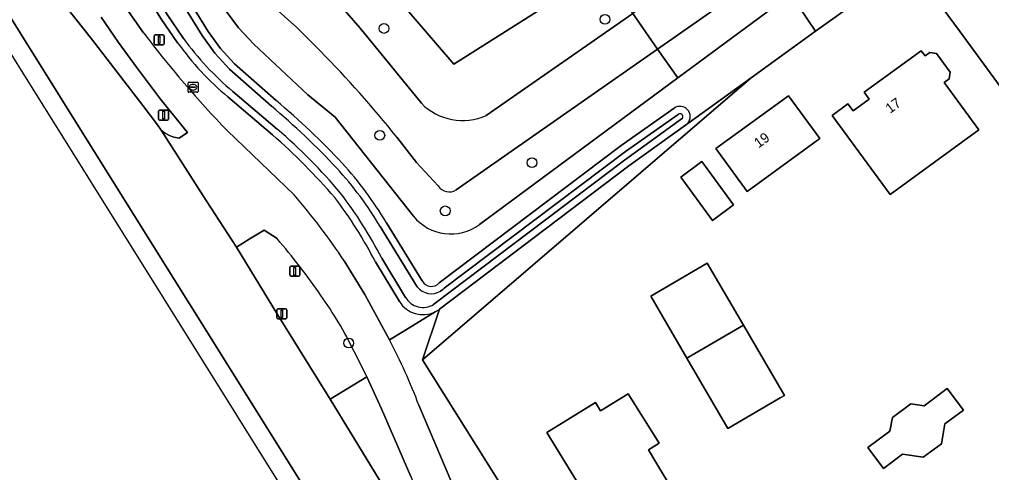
# Model space of a CAD drawing. Extents: x 157767 to 159172, y 387839 to 389425.
# Drawn here: x 158307.1 to 158404.2, y 388025.4 to 388070.6 of the extents above; entities that cross this region are included whole.
import ezdxf

# ---------------------------------------------------------------- set-up
doc = ezdxf.new("R2010")
doc.units = 0
for name, color, linetype in [('IMGEO_Berm_groen', 7, 'Continuous'), ('IMGEO_Boom', 7, 'Continuous'), ('IMGEO_Brandkraan', 7, 'Continuous'), ('IMGEO_Erf', 7, 'Continuous'), ('IMGEO_Fietspad_gesloten', 7, 'Continuous'), ('IMGEO_Groenvoorziening', 7, 'Continuous'), ('IMGEO_Lichtmast', 7, 'Continuous'), ('IMGEO_Oever', 7, 'Continuous'), ('IMGEO_Pand', 7, 'Continuous'), ('IMGEO_Pand_nummerreeks', 7, 'Continuous'), ('IMGEO_Rijbaan_regionaal_gesloten', 7, 'Continuous'), ('IMGEO_Verkeersbordpaal', 7, 'Continuous'), ('IMGEO_Verkeerseiland_groen', 7, 'Continuous'), ('IMGEO_Voetpad_open', 7, 'Continuous'), ('IMGEO_Waterloop', 7, 'Continuous')]:
    doc.layers.add(name, color=color, linetype=linetype)

msp = doc.modelspace()

# ---------------------------------------------------------------- linework, layer by layer
at = {"layer": 'IMGEO_Berm_groen'}
for points in [[(158284.447, 388130.761), (158267.054, 388157.932), (158267.593, 388158.305), (158251.677, 388184.006), (158245.465, 388193.775), (158244.861, 388196.895), (158244.443, 388200.045), (158244.365, 388201.777), (158244.402, 388202.182), (158239.306, 388199.147), (158261.497, 388163.28), (158266.953, 388154.792), (158280.022, 388132.677), (158287.415, 388120.635), (158315.068, 388075.588), (158319.468, 388069.305)], [(158322.869, 388068.315), (158321.208, 388070.752), (158284.447, 388130.761)], [(158308.615, 388075.824), (158314.258, 388068.698), (158319.396, 388062.058), (158320.866, 388060.134), (158321.212, 388059.594), (158321.551, 388059.326), (158322.112, 388059.008), (158322.488, 388058.889), (158323.01, 388058.782), (158323.856, 388059.345), (158321.148, 388062.69), (158318.771, 388065.891), (158316.944, 388068.352), (158315.23, 388070.891)], [(158332.348, 388059.132), (158327.904, 388062.917)], [(158327.864, 388059.51), (158334.511, 388053.133)], [(158339.518, 388046.526), (158341.582, 388043.186), (158343.455, 388039.736), (158344.052, 388038.631), (158345.496, 388039.519), (158348.613, 388041.434)], [(158345.044, 388042.479), (158342.645, 388046.437)], [(158348.613, 388041.434), (158345.496, 388039.519), (158344.052, 388038.631)], [(158347.36, 388036.66), (158349.056, 388041.707)], [(158346.988, 388032.11), (158351.304, 388021.92), (158353.257, 388016.869), (158355.265, 388012.187), (158356.096, 388011.587), (158357.419, 388011.256), (158359.167, 388011.114), (158360.678, 388011.634), (158362.458, 388012.624), (158347.36, 388036.66)], [(158346.166, 388024.99), (158343.238, 388031.743), (158341.771, 388034.966), (158338.107, 388032.717), (158344.205, 388022.734), (158348.667, 388013.632), (158348.975, 388013.341)]]:
    msp.add_lwpolyline(points, dxfattribs=at)
for centre, radius, start, end in [((158405.315, 388134.394), 107.732, 217.16961, 224.0349), ((158346.666, 388085.464), 29.332, 215.77869, 230.23588), ((158291.894, 388012.742), 61.551, 40.6599, 48.91003), ((158285.784, 388011.005), 64.413, 33.46654, 40.84553), ((158303.638, 388026.227), 43.932, 27.38954, 37.29684), ((158347.399, 388043.906), 2.754, 211.21371, 296.14632), ((158347.4, 388043.899), 2.747, 296.20876, 307.07838), ((158292.948, 388011.7), 57.766, 20.69018, 27.78796)]:
    msp.add_arc(centre, radius, start, end, dxfattribs=at)
at = {"layer": 'IMGEO_Boom'}
for centre in [(158365.586, 388070.654), (158343.494, 388069.745), (158343.081, 388059.068), (158358.289, 388056.342), (158349.62, 388051.525), (158339.978, 388038.324)]:
    msp.add_circle(centre, 0.489, dxfattribs=at)
at = {"layer": 'IMGEO_Brandkraan'}
for p, q in [((158323.91, 388063.452), (158323.91, 388064.304)), ((158323.985, 388064.378), (158324.837, 388064.378)), ((158324.169, 388063.872), (158324.169, 388063.884)), ((158324.607, 388063.835), (158324.209, 388063.835)), ((158324.212, 388063.921), (158324.61, 388063.921)), ((158324.421, 388063.598), (158324.396, 388063.598)), ((158324.398, 388064.158), (158324.423, 388064.158)), ((158324.653, 388063.884), (158324.653, 388063.872)), ((158324.911, 388064.304), (158324.911, 388063.452)), ((158324.837, 388063.378), (158323.985, 388063.378))]:
    msp.add_line(p, q, dxfattribs=at)
for points in [[(158323.91, 388063.452), (158323.91, 388064.304)], [(158323.985, 388064.378), (158324.837, 388064.378)], [(158324.911, 388064.304), (158324.911, 388063.452)], [(158324.837, 388063.378), (158323.985, 388063.378)]]:
    msp.add_lwpolyline(points, dxfattribs=at)
for centre, radius, start, end in [((158323.987, 388064.302), 0.0765, 91.55205, 178.44795), ((158323.987, 388064.302), 0.0765, 91.55205, 178.44795), ((158324.209, 388063.881), 0.0403, 85.87752, 175.75265), ((158324.206, 388063.871), 0.0366, 178.93798, 274.71019), ((158324.61, 388063.878), 0.043, 264.86636, 352.45326), ((158324.614, 388063.883), 0.0386, 1.73085, 96.63898), ((158324.835, 388064.302), 0.0765, 1.55205, 88.44795), ((158324.835, 388064.302), 0.0765, 1.55205, 88.44795), ((158323.987, 388063.454), 0.0765, 181.55205, 268.44795), ((158323.987, 388063.454), 0.0765, 181.55205, 268.44795), ((158324.835, 388063.454), 0.0765, 271.55205, 358.44795), ((158324.835, 388063.454), 0.0765, 271.55205, 358.44795)]:
    msp.add_arc(centre, radius, start, end, dxfattribs=at)
for centre, major_axis, ratio, start_param, end_param in [((158324.397, 388063.878), (-0.387, 0.002), 0.722429, 4.712389, 7.853982), ((158324.422, 388063.878), (-0.39, 0.002), 0.717154, 1.570796, 4.712389)]:
    msp.add_ellipse(centre, major_axis=major_axis, ratio=ratio, start_param=start_param, end_param=end_param, dxfattribs=at)
at = {"layer": 'IMGEO_Erf'}
for points in [[(158401.091, 388069.402), (158397.502, 388074.3)], [(158391.002, 388072.621), (158386.634, 388069.473), (158380.196, 388064.831), (158347.36, 388036.66), (158362.458, 388012.624), (158363.916, 388010.303), (158366.166, 388006.72), (158369.284, 388008.484), (158367.637, 388011.156), (158375.48, 388015.988), (158378.849, 388010.676), (158376.257, 388009.033), (158379.47, 388003.965), (158376.609, 388002.185), (158381.757, 388001.103), (158382.595, 388000.747), (158383.581, 388000), (158384.921, 387998.535), (158386.981, 387995.22), (158387.776, 387993.732)], [(158382.802, 387980.241), (158380.487, 387979.276), (158379.876, 387979.021), (158383.679, 387973.511), (158386.626, 387969.24), (158394.403, 387957.97), (158412.383, 387968.073), (158417.684, 387971.05), (158428.795, 387977.293), (158429.92, 387977.925), (158434.455, 387980.473), (158440.859, 387984.071), (158441.223, 387984.276), (158446.112, 387987.022), (158456.939, 387993.105), (158451.954, 388000), (158401.091, 388069.402)]]:
    msp.add_lwpolyline(points, dxfattribs=at)
for points in [[(158388.304, 388061.064), (158389.882, 388062.21), (158390.395, 388061.508), (158392.013, 388062.683), (158391.5, 388063.386), (158397.204, 388067.529), (158397.586, 388067.003), (158398.072, 388067.356), (158398.74, 388067.237), (158400.086, 388065.387), (158399.994, 388064.714), (158399.509, 388064.361), (158402.963, 388059.615), (158394.084, 388053.15)], [(158379.808, 388053.471), (158376.678, 388057.748), (158383.944, 388063.024), (158387.076, 388058.761)], [(158376.333, 388050.58), (158373.167, 388054.905), (158375.282, 388056.453), (158378.448, 388052.128)], [(158383.532, 388033.087), (158383.107, 388032.839), (158377.882, 388029.79), (158373.782, 388036.815), (158370.164, 388043.014), (158375.814, 388046.311), (158379.432, 388040.112)], [(158401.419, 388031.615), (158399.578, 388030.248), (158399.221, 388028.261), (158397.41, 388026.921), (158395.338, 388027.214), (158393.421, 388025.79), (158391.864, 388027.887), (158394.074, 388029.527), (158394.316, 388030.873), (158396.179, 388032.251), (158397.486, 388032.066), (158399.806, 388033.788)], [(158374.757, 388019.68), (158372.308, 388018.195), (158369.622, 388016.566), (158368.792, 388017.933), (158364.696, 388015.448), (158362.455, 388019.143), (158361.741, 388018.71), (158360.122, 388021.379), (158360.797, 388021.788), (158360.454, 388022.354), (158363.126, 388023.975), (158359.773, 388029.4), (158364.63, 388032.402), (158365.156, 388031.552), (158367.924, 388033.265), (158370.993, 388028.308), (158369.924, 388027.647), (158370.67, 388026.418), (158372.54, 388023.336)]]:
    msp.add_lwpolyline(points, close=True, dxfattribs=at)
at = {"layer": 'IMGEO_Fietspad_gesloten'}
for points in [[(158319.468, 388069.305), (158315.068, 388075.588)], [(158315.23, 388070.891), (158316.944, 388068.352), (158318.771, 388065.891), (158321.148, 388062.69), (158323.856, 388059.345), (158323.01, 388058.782), (158322.488, 388058.889), (158322.112, 388059.008), (158321.551, 388059.326), (158321.212, 388059.594), (158325.725, 388052.558), (158328.755, 388047.903), (158330.036, 388048.685), (158331.533, 388049.616), (158332.808, 388048.755)], [(158334.511, 388053.133), (158327.864, 388059.51)], [(158344.052, 388038.631), (158343.455, 388039.736), (158341.582, 388043.186), (158339.518, 388046.526)], [(158340.514, 388037.486), (158341.063, 388036.409), (158341.771, 388034.966), (158343.238, 388031.743), (158346.166, 388024.99), (158348.022, 388020.44), (158351.304, 388021.92), (158346.988, 388032.11)]]:
    msp.add_lwpolyline(points, dxfattribs=at)
for centre, radius, start, end in [((158405.315, 388134.394), 107.732, 217.16961, 224.0349), ((158285.784, 388011.005), 64.413, 33.46654, 40.84553), ((158280.049, 388003.459), 69.536, 34.72985, 40.64772), ((158305.39, 388020.415), 39.052, 25.92055, 35.46563), ((158292.948, 388011.7), 57.766, 20.69018, 27.78796)]:
    msp.add_arc(centre, radius, start, end, dxfattribs=at)
at = {"layer": 'IMGEO_Groenvoorziening'}
for points in [[(158271.655, 388154.023), (158267.593, 388158.305), (158267.054, 388157.932), (158284.447, 388130.761), (158286.875, 388132.424), (158325.934, 388069.445), (158327.152, 388067.75), (158328.562, 388066.211), (158332.728, 388062.537)], [(158347.234, 388062.271), (158341.104, 388069.79), (158337.556, 388073.906), (158333.827, 388077.859), (158314.319, 388101.053), (158309.818, 388107.137), (158307.927, 388110.098), (158301.736, 388121.069), (158297.213, 388128.322), (158292.458, 388137.046), (158287.016, 388147.712)], [(158287.016, 388147.712), (158292.458, 388137.046), (158297.213, 388128.322), (158301.736, 388121.069), (158307.927, 388110.098), (158309.818, 388107.137), (158314.319, 388101.053), (158333.827, 388077.859), (158337.556, 388073.906), (158341.104, 388069.79), (158347.234, 388062.271)], [(158286.561, 388136.843), (158289.953, 388131.839), (158293.136, 388126.699), (158301.08, 388113.009), (158313.126, 388093.618), (158318.757, 388085.938), (158320.39, 388083.38), (158325.537, 388074.478), (158328.972, 388069.8), (158330.492, 388068.167), (158335.889, 388063.117), (158338.614, 388060.872), (158346.437, 388051.006)], [(158346.437, 388051.006), (158338.614, 388060.872), (158335.889, 388063.117), (158330.492, 388068.167), (158328.972, 388069.8), (158325.537, 388074.478), (158320.39, 388083.38), (158318.757, 388085.938), (158313.126, 388093.618), (158301.08, 388113.009), (158293.136, 388126.699)], [(158330.962, 388088.59), (158333.507, 388085.911), (158350.496, 388066.183), (158365.326, 388075.614), (158377.164, 388083.143), (158379.01, 388084.302), (158383.223, 388086.996), (158372.225, 388104.53), (158369.982, 388103.101), (158358.524, 388095.802), (158356.827, 388098.636), (158356.136, 388099.156), (158355.666, 388099.182), (158355.224, 388099.018), (158344.299, 388092.11)], [(158353.723, 388061.057), (158368.386, 388071.226), (158365.326, 388075.614), (158350.496, 388066.183), (158333.507, 388085.911), (158330.962, 388088.59)], [(158373.869, 388060.269), (158380.196, 388064.831), (158386.634, 388069.473), (158385.035, 388071.85), (158386.781, 388073.304), (158387.112, 388074.387), (158387.225, 388080.617), (158383.223, 388086.996), (158379.01, 388084.302)], [(158378.055, 388077.932), (158368.386, 388071.226), (158370.848, 388067.695), (158380.251, 388074.271)], [(158380.251, 388074.271), (158370.848, 388067.695), (158372.861, 388064.809), (158385.075, 388073.831)], [(158397.502, 388074.3), (158401.091, 388069.402), (158451.954, 388000), (158456.939, 387993.105), (158446.112, 387987.022), (158447.36, 387985.313), (158457.689, 387991.786), (158457.849, 387991.886), (158460.57, 387993.592), (158465.288, 387996.548), (158465.702, 387998.489), (158466.076, 387999.127), (158465.788, 387999.508), (158466.576, 388000), (158491.418, 388015.506), (158491.676, 388015.085), (158492.436, 388015.21), (158493.903, 388014.841), (158494.888, 388015.068), (158495.355, 388015.351)], [(158385.075, 388073.831), (158372.861, 388064.809), (158353.035, 388050.166)], [(158332.324, 388072.053), (158334.801, 388069.831), (158337.143, 388067.466)], [(158337.143, 388067.466), (158334.801, 388069.831), (158332.324, 388072.053)], [(158350.722, 388053.621), (158370.848, 388067.695), (158368.386, 388071.226), (158353.723, 388061.057)], [(158353.035, 388050.166), (158372.861, 388064.809), (158370.848, 388067.695), (158350.722, 388053.621)], [(158349.028, 388044.348), (158367.205, 388058.055), (158372.51, 388061.791)], [(158344.777, 388058.894), (158346.761, 388056.364), (158348.925, 388054.012)], [(158348.925, 388054.012), (158346.761, 388056.364), (158344.777, 388058.894)], [(158343.748, 388050.347), (158347.32, 388044.529)]]:
    msp.add_lwpolyline(points, dxfattribs=at)
msp.add_lwpolyline([(158380.196, 388064.831), (158373.869, 388060.269), (158367.963, 388056.011), (158349.056, 388041.707), (158347.36, 388036.66)], close=True, dxfattribs=at)
for centre, radius, start, end in [((158260.263, 387991.313), 108.212, 38.64719, 44.72767), ((158260.263, 387991.313), 108.212, 38.64719, 44.72767), ((158284.903, 388005.499), 74.435, 43.01767, 50.02135), ((158351.361, 388066.382), 5.825, 224.88584, 293.9207), ((158351.361, 388066.382), 5.825, 224.88584, 293.9207), ((158373.084, 388060.936), 1.03, 319.65922, 123.86437), ((158312.685, 388031.809), 36.174, 30.8277, 42.5683), ((158350.024, 388054.738), 1.317, 213.45335, 301.99593), ((158350.024, 388054.738), 1.317, 213.45335, 301.99593), ((158350.173, 388054.016), 4.798, 218.86135, 306.62791), ((158350.173, 388054.016), 4.798, 218.86135, 306.62791), ((158348.235, 388045.018), 1.038, 208.1157, 319.78597)]:
    msp.add_arc(centre, radius, start, end, dxfattribs=at)
at = {"layer": 'IMGEO_Lichtmast'}
for p, q in [((158332.797, 388040.838), (158332.797, 388041.638)), ((158332.797, 388041.638), (158332.797, 388040.838)), ((158332.897, 388041.738), (158333.687, 388041.738)), ((158333.687, 388041.738), (158332.897, 388041.738)), ((158333.787, 388041.638), (158333.787, 388040.838)), ((158333.787, 388040.838), (158333.787, 388041.638)), ((158333.687, 388040.738), (158332.897, 388040.738)), ((158332.897, 388040.738), (158333.687, 388040.738))]:
    msp.add_line(p, q, dxfattribs=at)
msp.add_lwpolyline([(158333.217, 388041.613), (158333.367, 388041.613), (158333.367, 388040.863), (158333.217, 388040.863), (158333.217, 388041.613)], dxfattribs=at)
for centre, start, end in [((158332.897, 388041.638), 90, 180), ((158332.897, 388041.638), 90, 180), ((158333.687, 388041.638), 0, 90), ((158333.687, 388041.638), 360, 90), ((158332.897, 388040.838), 180, 270), ((158332.897, 388040.838), 180, 270), ((158333.687, 388040.838), 270, 0), ((158333.687, 388040.838), 270, 0)]:
    msp.add_arc(centre, 0.1, start, end, dxfattribs=at)
at = {"layer": 'IMGEO_Oever'}
for points in [[(158286.875, 388132.424), (158284.447, 388130.761), (158321.208, 388070.752), (158322.869, 388068.315)], [(158332.728, 388062.537), (158328.562, 388066.211), (158327.152, 388067.75), (158325.934, 388069.445), (158286.875, 388132.424)], [(158323.456, 388068.755), (158321.823, 388071.15), (158285.435, 388130.55), (158286.656, 388131.386), (158325.325, 388069.038), (158326.582, 388067.287), (158328.048, 388065.687), (158332.242, 388061.989)], [(158327.904, 388062.917), (158332.348, 388059.132)], [(158332.836, 388059.678), (158328.393, 388063.462)], [(158372.51, 388061.791), (158367.205, 388058.055), (158349.028, 388044.348)], [(158373.34, 388060.791), (158367.528, 388056.6), (158348.628, 388042.302), (158348.456, 388042.184)], [(158349.153, 388043.501), (158349.386, 388043.67), (158349.511, 388043.794), (158367.637, 388057.463), (158372.9, 388061.169)], [(158349.056, 388041.707), (158367.963, 388056.011), (158373.869, 388060.269)], [(158347.32, 388044.529), (158343.748, 388050.347)], [(158343.131, 388049.952), (158346.827, 388043.941)], [(158342.645, 388046.437), (158345.044, 388042.479)], [(158345.655, 388042.884), (158343.276, 388046.809)]]:
    msp.add_lwpolyline(points, dxfattribs=at)
for centre, radius, start, end in [((158346.839, 388085.616), 28.828, 215.79504, 230.21883), ((158346.666, 388085.464), 29.332, 215.77869, 230.23588), ((158284.886, 388005.494), 73.718, 43.01875, 50.02899), ((158284.903, 388005.499), 74.435, 43.01767, 50.02135), ((158373.084, 388060.936), 1.03, 319.65922, 123.86437), ((158373.083, 388060.936), 0.296, 330.54319, 128.12566), ((158291.894, 388012.742), 61.551, 40.6599, 48.91003), ((158297.34, 388018.127), 54.649, 40.0726, 49.4941), ((158312.685, 388031.809), 36.174, 30.8277, 42.5683), ((158312.539, 388031.693), 35.627, 30.83039, 42.55352), ((158303.753, 388026.321), 44.518, 27.40115, 37.31387), ((158303.638, 388026.227), 43.932, 27.38954, 37.29684), ((158348.235, 388045.018), 1.038, 208.1157, 319.78597), ((158348.24, 388045.042), 1.792, 217.93742, 300.63891), ((158347.399, 388043.906), 2.754, 211.21371, 296.14632), ((158347.401, 388043.915), 2.027, 210.56386, 301.37328), ((158347.4, 388043.899), 2.747, 296.20876, 307.07838)]:
    msp.add_arc(centre, radius, start, end, dxfattribs=at)
at = {"layer": 'IMGEO_Pand'}
for points in [[(158389.882, 388062.21), (158388.304, 388061.064), (158394.084, 388053.15), (158402.963, 388059.615), (158399.509, 388064.361), (158399.994, 388064.714), (158400.086, 388065.387), (158398.74, 388067.237), (158398.072, 388067.356), (158397.586, 388067.003), (158397.204, 388067.529), (158391.5, 388063.386), (158392.013, 388062.683), (158390.395, 388061.508)], [(158387.076, 388058.761), (158383.944, 388063.024), (158376.678, 388057.748), (158379.808, 388053.471)], [(158373.167, 388054.905), (158376.333, 388050.58), (158378.448, 388052.128), (158375.282, 388056.453)], [(158373.782, 388036.815), (158379.432, 388040.112), (158375.814, 388046.311), (158370.164, 388043.014)], [(158379.432, 388040.112), (158373.782, 388036.815), (158377.882, 388029.79), (158383.107, 388032.839), (158383.532, 388033.087)], [(158391.864, 388027.887), (158393.421, 388025.79), (158395.338, 388027.214), (158397.41, 388026.921), (158399.221, 388028.261), (158399.578, 388030.248), (158401.419, 388031.615), (158399.806, 388033.788), (158397.486, 388032.066), (158396.179, 388032.251), (158394.316, 388030.873), (158394.074, 388029.527)], [(158372.54, 388023.336), (158370.67, 388026.418), (158369.924, 388027.647), (158370.993, 388028.308), (158367.924, 388033.265), (158365.156, 388031.552), (158364.63, 388032.402), (158359.773, 388029.4), (158363.126, 388023.975), (158360.454, 388022.354), (158360.797, 388021.788), (158360.122, 388021.379), (158361.741, 388018.71), (158362.455, 388019.143), (158364.696, 388015.448), (158368.792, 388017.933), (158369.622, 388016.566), (158372.308, 388018.195), (158374.757, 388019.68)]]:
    msp.add_lwpolyline(points, close=True, dxfattribs=at)
at = {"layer": 'IMGEO_Rijbaan_regionaal_gesloten'}
msp.add_lwpolyline([(158451.495, 387844.239), (158452.803, 387845.02), (158451.525, 387846.948), (158442.147, 387860.938), (158426.868, 387883.332), (158408.412, 387910.456), (158399.457, 387923.695), (158386.757, 387942.891), (158379.772, 387953.65), (158360.952, 387983.276), (158344.038, 388010.284), (158333.452, 388027.227), (158314.654, 388057.246), (158299.748, 388081.131), (158276.299, 388118.666), (158263.511, 388139.131), (158246.505, 388166.455), (158235.872, 388183.535), (158227.894, 388196.396), (158226.486, 388195.55), (158248.484, 388159.503), (158365.233, 387972.762)], close=True, dxfattribs=at)
for points in [[(158344.205, 388022.734), (158338.107, 388032.717), (158337.771, 388033.267), (158332.851, 388041.162), (158328.755, 388047.903), (158325.725, 388052.558), (158321.212, 388059.594), (158320.866, 388060.134), (158319.396, 388062.058), (158314.258, 388068.698), (158308.615, 388075.824), (158303.622, 388082.558), (158299.296, 388088.955), (158293.547, 388097.926), (158289.422, 388105.178), (158287.382, 388107.215), (158278.58, 388121.287), (158245.322, 388174.532)], [(158246.505, 388166.455), (158263.511, 388139.131), (158276.299, 388118.666), (158299.748, 388081.131), (158314.654, 388057.246), (158333.452, 388027.227), (158344.038, 388010.284), (158360.952, 387983.276), (158379.772, 387953.65), (158386.757, 387942.891), (158399.457, 387923.695), (158408.412, 387910.456), (158426.868, 387883.332), (158442.147, 387860.938), (158451.525, 387846.948), (158452.803, 387845.02), (158456.206, 387847.053), (158455.2, 387848.498), (158450.464, 387855.42)]]:
    msp.add_lwpolyline(points, dxfattribs=at)
at = {"layer": 'IMGEO_Verkeersbordpaal'}
for p, q in [((158320.531, 388068.204), (158320.531, 388069.004)), ((158320.531, 388069.004), (158320.531, 388068.204)), ((158320.631, 388069.104), (158321.421, 388069.104)), ((158321.421, 388069.104), (158320.631, 388069.104)), ((158321.521, 388069.004), (158321.521, 388068.204)), ((158321.521, 388068.204), (158321.521, 388069.004)), ((158321.421, 388068.104), (158320.631, 388068.104)), ((158320.631, 388068.104), (158321.421, 388068.104)), ((158320.974, 388060.698), (158320.974, 388061.498)), ((158320.974, 388061.498), (158320.974, 388060.698)), ((158321.074, 388061.598), (158321.864, 388061.598)), ((158321.864, 388061.598), (158321.074, 388061.598)), ((158321.964, 388061.498), (158321.964, 388060.698)), ((158321.964, 388060.698), (158321.964, 388061.498)), ((158321.864, 388060.598), (158321.074, 388060.598)), ((158321.074, 388060.598), (158321.864, 388060.598)), ((158334.08, 388045.096), (158334.08, 388045.896)), ((158334.08, 388045.896), (158334.08, 388045.096)), ((158334.18, 388045.996), (158334.97, 388045.996)), ((158334.97, 388045.996), (158334.18, 388045.996)), ((158335.07, 388045.896), (158335.07, 388045.096)), ((158335.07, 388045.096), (158335.07, 388045.896)), ((158334.97, 388044.996), (158334.18, 388044.996)), ((158334.18, 388044.996), (158334.97, 388044.996))]:
    msp.add_line(p, q, dxfattribs=at)
for points in [[(158320.951, 388068.979), (158321.101, 388068.979), (158321.101, 388068.229), (158320.951, 388068.229), (158320.951, 388068.979)], [(158321.394, 388061.473), (158321.544, 388061.473), (158321.544, 388060.723), (158321.394, 388060.723), (158321.394, 388061.473)], [(158334.5, 388045.871), (158334.65, 388045.871), (158334.65, 388045.121), (158334.5, 388045.121), (158334.5, 388045.871)]]:
    msp.add_lwpolyline(points, dxfattribs=at)
for centre, start, end in [((158320.631, 388069.004), 90, 180), ((158320.631, 388069.004), 90, 180), ((158321.421, 388069.004), 0, 90), ((158321.421, 388069.004), 360, 90), ((158320.631, 388068.204), 180, 270), ((158320.631, 388068.204), 180, 270), ((158321.421, 388068.204), 270, 0), ((158321.421, 388068.204), 270, 0), ((158321.074, 388061.498), 90, 180), ((158321.074, 388061.498), 90, 180), ((158321.074, 388060.698), 180, 270), ((158321.074, 388060.698), 180, 270), ((158321.864, 388061.498), 0, 90), ((158321.864, 388061.498), 360, 90), ((158321.864, 388060.698), 270, 0), ((158321.864, 388060.698), 270, 0), ((158334.18, 388045.896), 90, 180), ((158334.18, 388045.896), 90, 180), ((158334.97, 388045.896), 0, 90), ((158334.97, 388045.896), 360, 90), ((158334.18, 388045.096), 180, 270), ((158334.18, 388045.096), 180, 270), ((158334.97, 388045.096), 270, 0), ((158334.97, 388045.096), 270, 0)]:
    msp.add_arc(centre, 0.1, start, end, dxfattribs=at)
at = {"layer": 'IMGEO_Verkeerseiland_groen'}
msp.add_lwpolyline([(158332.808, 388048.755), (158331.533, 388049.616), (158330.036, 388048.685), (158328.755, 388047.903), (158332.851, 388041.162), (158337.771, 388033.267), (158338.107, 388032.717), (158341.771, 388034.966), (158341.063, 388036.409), (158340.514, 388037.486)], dxfattribs=at)
for centre, radius, start, end in [((158280.049, 388003.459), 69.536, 34.72985, 40.64772), ((158305.39, 388020.415), 39.052, 25.92055, 35.46563)]:
    msp.add_arc(centre, radius, start, end, dxfattribs=at)
at = {"layer": 'IMGEO_Voetpad_open'}
msp.add_lwpolyline([(158384.681, 388090.324), (158374.863, 388106.162), (158372.225, 388104.53), (158383.223, 388086.996), (158387.225, 388080.617), (158387.112, 388074.387), (158386.781, 388073.304), (158385.035, 388071.85), (158386.634, 388069.473), (158391.002, 388072.621), (158391.158, 388079.86), (158386.747, 388087.005)], close=True, dxfattribs=at)
at = {"layer": 'IMGEO_Waterloop'}
for points in [[(158332.242, 388061.989), (158328.048, 388065.687), (158326.582, 388067.287), (158325.325, 388069.038), (158286.656, 388131.386), (158285.435, 388130.55), (158321.823, 388071.15), (158323.456, 388068.755)], [(158328.393, 388063.462), (158332.836, 388059.678)], [(158348.456, 388042.184), (158348.628, 388042.302), (158367.528, 388056.6), (158373.34, 388060.791)], [(158372.9, 388061.169), (158367.637, 388057.463), (158349.511, 388043.794), (158349.386, 388043.67), (158349.153, 388043.501)], [(158346.827, 388043.941), (158343.131, 388049.952)], [(158343.276, 388046.809), (158345.655, 388042.884)]]:
    msp.add_lwpolyline(points, dxfattribs=at)
for centre, radius, start, end in [((158346.839, 388085.616), 28.828, 215.79504, 230.21883), ((158284.886, 388005.494), 73.718, 43.01875, 50.02899), ((158373.083, 388060.936), 0.296, 330.54319, 128.12566), ((158297.34, 388018.127), 54.649, 40.0726, 49.4941), ((158312.539, 388031.693), 35.627, 30.83039, 42.55352), ((158303.753, 388026.321), 44.518, 27.40115, 37.31387), ((158348.24, 388045.042), 1.792, 217.93742, 300.63891), ((158347.401, 388043.915), 2.027, 210.56386, 301.37328)]:
    msp.add_arc(centre, radius, start, end, dxfattribs=at)

# ---------------------------------------------------------------- texts
at = {"layer": 'IMGEO_Pand_nummerreeks'}
for s, rotation, p in [('17', 35.99482, (158394.087, 388061.21)), ('19', 35.98175, (158380.945, 388057.757))]:
    msp.add_text(s, height=1, rotation=rotation, dxfattribs=at).set_placement(p)

doc.saveas('drawing.dxf')
